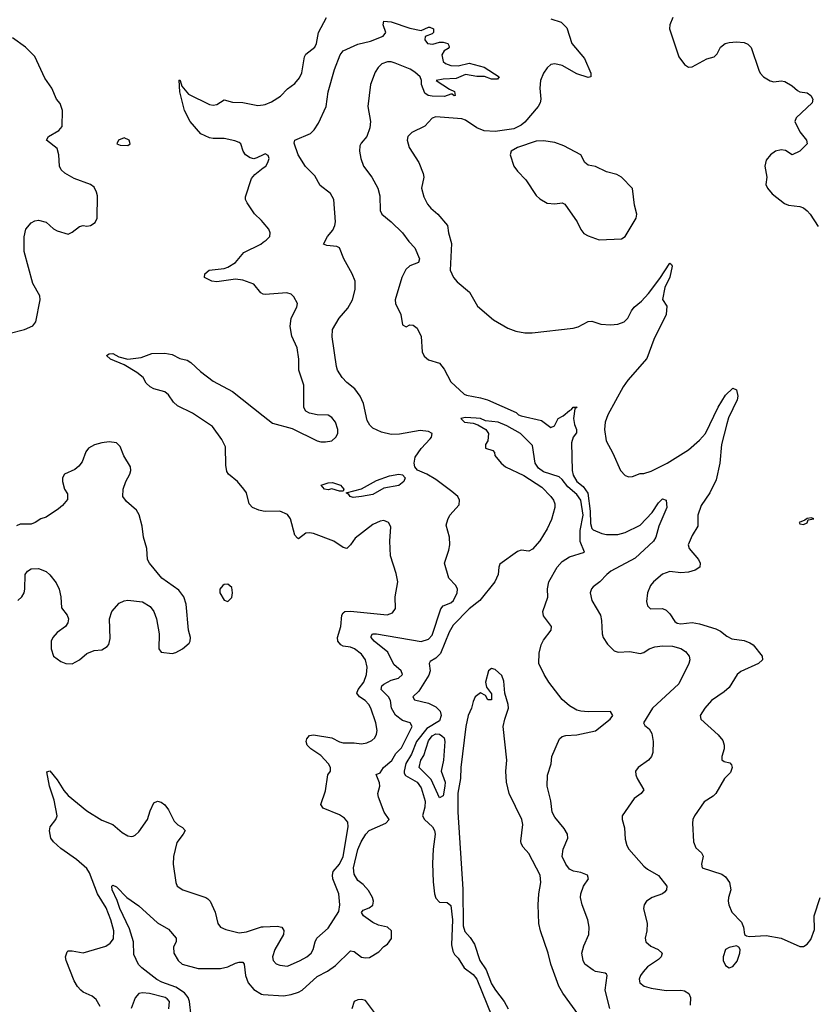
# Model space of a CAD drawing. Header units: inches. Extents: x 1384664 to 1536621, y 460766 to 646467.
# Tile 257 of 488: x 1478688 to 1482974, y 521474 to 526778. Entities that reach past the tile are written whole.
import ezdxf

# ---------------------------------------------------------------- set-up
doc = ezdxf.new("R2010")
doc.units = ezdxf.units.IN
doc.header["$MEASUREMENT"] = 0
doc.layers.add('B4572', color=7, linetype='Continuous')
doc.layers.add('B4582', color=7, linetype='Continuous')

msp = doc.modelspace()

# ---------------------------------------------------------------- linework, layer by layer
at = {"layer": 'B4572', "color": 5}
for points, elevation in [([(1478630, 525088.6), (1478714.7, 525110), (1478758.9, 525130), (1478774.7, 525150), (1478798.3, 525270), (1478795.8, 525290), (1478758, 525358), (1478712.4, 525530), (1478711.4, 525608.6), (1478721, 525650), (1478750, 525684.6), (1478770, 525694.9), (1478790, 525698.9), (1478830, 525687), (1478870, 525652), (1478890, 525640.3), (1478950, 525623.7), (1478970, 525633.4), (1479010, 525664.9), (1479030, 525670.5), (1479050, 525666.7), (1479070, 525670.4), (1479094.1, 525685.9), (1479105.1, 525710), (1479106.3, 525830), (1479102.6, 525850), (1479090, 525876), (1479070, 525889.8), (1478982.2, 525922.2), (1478931.4, 525951.4), (1478911.2, 525970), (1478902.2, 525990), (1478899.2, 526050), (1478890, 526083.7), (1478833.2, 526130), (1478842.7, 526150), (1478898.9, 526181.1), (1478916.6, 526203.4), (1478918, 526290), (1478906.6, 526326.6), (1478886, 526350), (1478860.7, 526410), (1478823.5, 526463.5), (1478770, 526579.7), (1478719.7, 526630), (1478650, 526680.4)], 720), ([(1480000, 526050.2), (1479966.3, 526033.7), (1479950, 526029.6), (1479930, 526034), (1479904.7, 526050), (1479892.6, 526070), (1479879.7, 526110), (1479870, 526117.2), (1479846.6, 526126.6), (1479790, 526138.4), (1479730, 526138.4), (1479710, 526142.8), (1479664.3, 526164.3), (1479606.4, 526230), (1479576.5, 526290), (1479550, 526389.2), (1479547.7, 526452.3), (1479550, 526454.8), (1479552.4, 526450), (1479561.1, 526421.1), (1479598, 526378), (1479710, 526322.4), (1479730, 526318), (1479750, 526322), (1479790, 526346), (1479833.8, 526333.8), (1479890, 526332), (1479970, 526316.1), (1480000, 526320.2)], 680), ([(1480000, 525685.1), (1479990, 525696.9), (1479952.5, 525732.5), (1479912.7, 525792.7), (1479904, 525810), (1479903.7, 525823.7), (1479937.4, 525922.6), (1479954.7, 525945.3), (1480000, 525979.7)], 680), ([(1480000, 525300.7), (1479987.3, 525307.3), (1479950, 525354.3), (1479890, 525375), (1479850, 525380.3), (1479750, 525366.3), (1479723.7, 525370), (1479684.2, 525390), (1479685.1, 525410), (1479709.4, 525430), (1479790, 525437.5), (1479810, 525446), (1479850, 525471.2), (1479895.9, 525524.1), (1479986.6, 525570), (1480000, 525579.2)], 680), ([(1480000, 524131.5), (1479975.5, 524135.5), (1479942.7, 524150), (1479923.7, 524170), (1479909.7, 524230), (1479896.3, 524250), (1479862, 524290), (1479813.3, 524330), (1479804.5, 524344.5), (1479797.8, 524377.8), (1479796.6, 524476.6), (1479776.6, 524516.6), (1479726.3, 524586.3), (1479619.4, 524659.4), (1479538.4, 524698.4), (1479517.2, 524717.2), (1479490, 524757.2), (1479470, 524774), (1479410, 524789.2), (1479390, 524801.2), (1479370, 524821.2), (1479352.3, 524850), (1479318.3, 524878.3), (1479250, 524919.7), (1479177.2, 524950), (1479156, 524970), (1479170, 524978.4), (1479190, 524979.5), (1479222, 524962), (1479270, 524950.4), (1479341.5, 524958.5), (1479400.2, 524979.8), (1479470, 524981.6), (1479510, 524974.4), (1479550, 524952.4), (1479590, 524943.7), (1479610, 524931.8), (1479662.7, 524882.7), (1479730, 524830.3), (1479835.1, 524775.1), (1480000, 524643.9)], 680), ([(1478678, 523650), (1478699.5, 523670), (1478711.8, 523690), (1478716.2, 523710), (1478717, 523790), (1478730, 523807.3), (1478750, 523820.5), (1478790, 523822), (1478830, 523804.9), (1478850, 523787.7), (1478884.5, 523744.5), (1478900.9, 523710), (1478910.5, 523669.5), (1478914, 523610), (1478944, 523570), (1478950.6, 523550), (1478947.7, 523530), (1478934.8, 523510), (1478890, 523477), (1478866, 523450), (1478858.4, 523430), (1478857, 523390), (1478870.4, 523350), (1478910, 523320.9), (1478936, 523310), (1478971.5, 523308.5), (1479009.4, 523330), (1479050, 523364.9), (1479090, 523380.5), (1479130, 523384.4), (1479159.1, 523400.9), (1479168, 523412), (1479174.9, 523445.1), (1479171.8, 523550), (1479183.7, 523590), (1479224.4, 523635.6), (1479250, 523648.2), (1479270, 523652), (1479350, 523641.6), (1479390, 523618), (1479410, 523590.7), (1479424.2, 523550), (1479439.5, 523470), (1479437.3, 523390), (1479450, 523371), (1479510, 523364.4), (1479528.7, 523370), (1479565.2, 523390), (1479600.1, 523419.9), (1479606.6, 523430), (1479607.3, 523450), (1479598, 523490), (1479584, 523630), (1479572.8, 523670), (1479545.5, 523705.5), (1479453, 523770), (1479387.6, 523850), (1479376.2, 523870), (1479372.8, 523930), (1479354.7, 523990), (1479348.4, 524050), (1479330.8, 524110.8), (1479316.9, 524136.9), (1479262.9, 524182.9), (1479244, 524210), (1479246.2, 524250), (1479259.7, 524290), (1479281, 524330), (1479287.2, 524350), (1479285.7, 524370), (1479248.9, 524428.9), (1479230, 524479.5), (1479210, 524498.7), (1479170, 524504), (1479130, 524498.5), (1479091.7, 524488.3), (1479058.8, 524470), (1479044.9, 524450), (1479023.9, 524396.1), (1479006.5, 524373.5), (1478984.9, 524355.1), (1478930, 524329.3), (1478919.5, 524310), (1478918.7, 524290), (1478928.7, 524250), (1478944.7, 524224.7), (1478946, 524194), (1478919.5, 524160.5), (1478896.7, 524143.3), (1478830, 524099), (1478802, 524090), (1478770.6, 524069.4), (1478750, 524061.2), (1478690, 524060.9), (1478670, 524052.3)], 720), ([(1479121.8, 521461.8), (1479100.2, 521500.2), (1479078.7, 521518.7), (1479030, 521539.9), (1479016.7, 521550), (1478999.3, 521570), (1478981.4, 521601.4), (1478938.5, 521710), (1478934.7, 521730), (1478943.2, 521756.8), (1478950, 521762.4), (1478970, 521762.3), (1479030, 521751.9), (1479152.1, 521787.9), (1479176.1, 521803.9), (1479192.7, 521827.3), (1479194.7, 521870), (1479179.3, 521930), (1479154.3, 521994.3), (1479107.1, 522070), (1479063.2, 522183.2), (1479050, 522205.7), (1478994.9, 522254.9), (1478910, 522314), (1478870.8, 522350), (1478856.2, 522370), (1478847.9, 522407.9), (1478852.8, 522430), (1478882.5, 522470), (1478889.8, 522490.2), (1478874.3, 522574.3), (1478848.1, 522650), (1478834, 522726), (1478850, 522731.3), (1478890, 522684), (1478926.5, 522626.5), (1478950, 522599.1), (1479050, 522515.9), (1479130, 522466), (1479190, 522442.4), (1479240.6, 522400.6), (1479270, 522382.5), (1479290, 522378.2), (1479299.2, 522380.8), (1479310, 522385), (1479330, 522404), (1479375.8, 522470), (1479390, 522516.3), (1479410, 522558.7), (1479430, 522568.9), (1479450, 522564), (1479470, 522548.9), (1479490, 522522.3), (1479520.9, 522460.9), (1479540.8, 522440.8), (1479565.9, 522425.9), (1479578.7, 522410), (1479568.9, 522390), (1479533.8, 522346.2), (1479516.2, 522270), (1479515, 522230), (1479529.1, 522130), (1479537, 522110), (1479566, 522090), (1479691, 522050), (1479702, 522042), (1479714, 522030), (1479740.4, 521970), (1479754.9, 521910), (1479770.3, 521890.3), (1479797.8, 521877.8), (1479870, 521859.7), (1479910, 521865.2), (1479990, 521890.9), (1480000, 521891.4)], 680), ([(1479611.3, 521410), (1479602.5, 521490), (1479595.6, 521510), (1479576.3, 521536.3), (1479530, 521567), (1479453.6, 521593.6), (1479427.3, 521607.3), (1479345.3, 521670), (1479328.2, 521688.2), (1479303.1, 521743.1), (1479300.6, 521810), (1479280.4, 521880.4), (1479226.9, 521990), (1479213.4, 522033.4), (1479186, 522090), (1479185.1, 522110), (1479190, 522115.6), (1479210, 522107.2), (1479266, 522050), (1479330, 522004.9), (1479430, 521913), (1479490, 521879.3), (1479530.4, 521830), (1479530.6, 521810), (1479515.9, 521784.1), (1479518.4, 521750), (1479541.3, 521710), (1479563.8, 521690), (1479650, 521666.2), (1479770, 521666.2), (1479810, 521676.9), (1479850, 521696.6), (1479870, 521702), (1479890, 521700.3), (1479897.6, 521690), (1479904.6, 521630), (1479919.3, 521590), (1479950, 521553.6), (1479990, 521528.6), (1480000, 521527.8)], 660), ([(1479490.6, 521450), (1479494.2, 521490), (1479483.1, 521503.1), (1479471.1, 521511.1), (1479387.6, 521532.4), (1479350, 521536.8), (1479330, 521533.2), (1479310.1, 521509.9), (1479287.7, 521452.3)], 680)]:
    msp.add_lwpolyline(points, dxfattribs=dict(at, elevation=elevation))
at = {"layer": 'B4572', "color": 5, "elevation": 720}
for points in [[(1479250, 526142.7), (1479221, 526130), (1479211.3, 526110), (1479230, 526102), (1479270, 526100.7), (1479284, 526110), (1479277.2, 526130)], [(1479810, 523738.4), (1479790, 523735.6), (1479782, 523730), (1479767, 523710), (1479766.7, 523690), (1479790, 523650.8), (1479810, 523644), (1479830, 523666), (1479834, 523690), (1479830, 523719)]]:
    msp.add_lwpolyline(points, close=True, dxfattribs=at)
at = {"layer": 'B4582', "color": 5}
for points, elevation in [([(1480000, 526320.2), (1480010, 526321.6), (1480044.8, 526335.2), (1480092.9, 526367.1), (1480130, 526405.3), (1480170, 526435.6), (1480195.6, 526464.4), (1480207.5, 526492.5), (1480221.6, 526578.4), (1480230, 526592.2), (1480277.6, 526630), (1480287, 526650), (1480297.2, 526710), (1480341, 526790)], 680), ([(1481550, 526783.5), (1481604.7, 526764.7), (1481635.3, 526735.3), (1481663.2, 526650), (1481730.1, 526570), (1481763.9, 526490), (1481764, 526470), (1481750, 526466.9), (1481690, 526486.4), (1481610, 526531.4), (1481570, 526539.9), (1481550, 526537.1), (1481530, 526519.9), (1481510, 526490.4), (1481493.7, 526450), (1481489.8, 526410), (1481494.6, 526350), (1481491.6, 526330), (1481481.7, 526310), (1481410, 526226.5), (1481390, 526209.4), (1481350, 526190.6), (1481250, 526176.6), (1481190, 526180.6), (1481150, 526195.6), (1481090, 526236.5), (1481070, 526243.8), (1480930, 526255.2), (1480910, 526248.5), (1480870, 526205.3), (1480801.1, 526170), (1480778.9, 526150), (1480775.3, 526130), (1480786.9, 526090), (1480838.5, 526010), (1480862.4, 525950), (1480864.4, 525930), (1480853.2, 525870), (1480864.8, 525824.8), (1480885.2, 525785.2), (1480902.8, 525762.8), (1480940.3, 525730), (1480993, 525670), (1480998, 525630), (1481013.4, 525573.4), (1481007.5, 525430), (1481025.5, 525390), (1481045.4, 525365.4), (1481111.1, 525311.1), (1481155, 525235), (1481240.7, 525160.7), (1481317.4, 525117.4), (1481361.1, 525101.1), (1481410, 525092.1), (1481448.1, 525091.9), (1481670, 525116.4), (1481695.9, 525124.1), (1481750, 525152.1), (1481770, 525153.9), (1481819.1, 525139.1), (1481870, 525134.8), (1481910, 525138.5), (1481943.9, 525150), (1481964.5, 525170), (1481983.7, 525210), (1481998.4, 525230), (1482037.6, 525262.4), (1482075.9, 525304.1), (1482136.6, 525383.4), (1482190, 525466), (1482199.6, 525459.6), (1482202, 525450), (1482190, 525392), (1482164, 525336), (1482150.4, 525270.4), (1482174.8, 525234.8), (1482170.7, 525190), (1482104.7, 525055.3), (1482067.3, 524952.7), (1481964.1, 524835.9), (1481938.9, 524801.1), (1481855.8, 524650), (1481842.3, 524610), (1481837.8, 524570), (1481848, 524510), (1481884.1, 524444.1), (1481925.3, 524350), (1481950, 524323.2), (1481970, 524316.1), (1481990, 524317.7), (1482030, 524333.7), (1482050, 524334), (1482090, 524346.3), (1482176.3, 524390), (1482290, 524460.7), (1482350, 524513.5), (1482381.8, 524550), (1482450, 524690.2), (1482490, 524755.6), (1482530, 524792.7), (1482550, 524784.7), (1482555.8, 524750), (1482552.2, 524730), (1482507.2, 524632.8), (1482498, 524602), (1482469.1, 524490), (1482460.2, 524390), (1482439.6, 524300.4), (1482406.4, 524230), (1482358.6, 524161.4), (1482341.4, 524110), (1482340.7, 524050), (1482310, 524000.4), (1482289.5, 523950), (1482294.4, 523930), (1482344.4, 523870), (1482354, 523850), (1482351.6, 523830), (1482327.6, 523812.4), (1482290, 523801.5), (1482250, 523798), (1482190, 523806.5), (1482150, 523791.7), (1482102.3, 523750), (1482086.9, 523730), (1482069.4, 523690.6), (1482064.1, 523644.1), (1482070, 523620.5), (1482085.4, 523605.4), (1482150, 523606.4), (1482170, 523597.8), (1482190, 523577.4), (1482216.9, 523536.9), (1482230, 523527.4), (1482250, 523523.5), (1482310, 523530.2), (1482350, 523524.7), (1482437.8, 523497.8), (1482463.8, 523483.8), (1482496.9, 523456.9), (1482523.7, 523443.7), (1482590, 523433.7), (1482621.7, 523421.7), (1482638.7, 523410), (1482687, 523350), (1482690.2, 523330), (1482668.2, 523310), (1482573.7, 523266.3), (1482552.9, 523250), (1482510, 523181.1), (1482482.9, 523157.1), (1482414.3, 523110), (1482378.9, 523070), (1482354.4, 523030), (1482358, 523010), (1482450, 522926.4), (1482475.9, 522895.9), (1482483.7, 522870), (1482483.1, 522850), (1482470.6, 522810), (1482470.7, 522790.7), (1482482.8, 522782.8), (1482514.4, 522774.4), (1482523.4, 522763.4), (1482526.4, 522750), (1482517.8, 522722.2), (1482485.7, 522690), (1482438, 522610), (1482424.2, 522595.8), (1482374.4, 522565.6), (1482323.1, 522490), (1482314, 522470), (1482312.4, 522450), (1482317.3, 522350), (1482330, 522318), (1482361, 522290), (1482370, 522272), (1482360.7, 522230), (1482364.9, 522210), (1482470, 522175.5), (1482490, 522160.9), (1482511.5, 522130), (1482518.7, 522090), (1482506, 522050), (1482503.8, 522030), (1482508.4, 522010), (1482524.9, 521970), (1482577.1, 521917.1), (1482587.3, 521890), (1482592, 521850), (1482602.8, 521842.8), (1482619.8, 521839.8), (1482710, 521844.9), (1482790, 521830.6), (1482890, 521786), (1482910, 521786), (1482930, 521798.8), (1482950, 521822.8), (1482970, 521878), (1482968, 521950), (1483001, 522050)], 680), ([(1482206.4, 526790), (1482190.5, 526750), (1482188.5, 526730), (1482238, 526578), (1482270, 526536.3), (1482290, 526522.4), (1482310, 526524.4), (1482390, 526567.3), (1482430, 526578), (1482445.6, 526594.4), (1482462.7, 526630), (1482489, 526650), (1482510, 526656.5), (1482550, 526659.6), (1482590, 526654.9), (1482610, 526646.7), (1482627.9, 526627.9), (1482670, 526507.3), (1482677.4, 526490), (1482694.9, 526470), (1482730, 526448.9), (1482750, 526443.7), (1482790, 526448.4), (1482810, 526446), (1482850, 526422), (1482877.3, 526397.3), (1482890.3, 526390.3), (1482930, 526383.8), (1482950.6, 526370), (1482960.7, 526350), (1482957.3, 526330), (1482870.5, 526250), (1482863, 526230), (1482890, 526174.8), (1482926.8, 526130), (1482931, 526110), (1482890.7, 526070), (1482850, 526049.7), (1482812.9, 526072.9), (1482790, 526077.4), (1482759.1, 526070), (1482732.7, 526050), (1482710, 526020.9), (1482701.7, 525990), (1482712, 525930), (1482708.2, 525890), (1482716.3, 525870), (1482741.1, 525841.1), (1482808.2, 525788.2), (1482830, 525779.6), (1482890, 525771.7), (1482910, 525764.2), (1482929.3, 525749.3), (1482947.2, 525730), (1482990, 525664)], 720), ([(1480000, 521527.8), (1480110, 521519.6), (1480150, 521526.5), (1480190, 521539.8), (1480209.5, 521550.5), (1480290, 521624.1), (1480347, 521653), (1480390, 521682.9), (1480470, 521762.8), (1480490, 521758.6), (1480530, 521728.6), (1480550, 521723.8), (1480573.3, 521726.7), (1480623, 521757), (1480650, 521784.9), (1480670, 521798), (1480691.5, 521828.5), (1480690.4, 521870), (1480670, 521889), (1480620.8, 521900.8), (1480590, 521914.8), (1480540.6, 521950), (1480530, 521968.5), (1480538.9, 521981.1), (1480570, 521993.2), (1480590, 522007.4), (1480593.3, 522030), (1480588.6, 522050), (1480566.5, 522086.5), (1480538.7, 522118.7), (1480510, 522141.6), (1480490, 522175.6), (1480485.7, 522210), (1480510, 522308.2), (1480527.9, 522350), (1480552.8, 522390), (1480569.9, 522410.1), (1480661.1, 522450), (1480678.5, 522470), (1480650.9, 522510), (1480621.5, 522590), (1480617.4, 522610), (1480627.3, 522650), (1480627, 522667), (1480608.4, 522711.6), (1480630, 522720.7), (1480648.7, 522750), (1480692.1, 522787.9), (1480714.9, 522825.1), (1480744.4, 522855.6), (1480801.4, 522970), (1480792, 522990), (1480750, 523002.6), (1480712.1, 523032.1), (1480691.6, 523070), (1480685, 523110), (1480674.8, 523130), (1480634.6, 523170), (1480638.2, 523190), (1480650, 523199.2), (1480690, 523219.8), (1480729, 523231), (1480749.7, 523250), (1480743.1, 523270), (1480704.4, 523304.4), (1480672, 523372), (1480596.8, 523430), (1480581.8, 523450), (1480582.2, 523457.8), (1480589.3, 523470), (1480610.8, 523469.2), (1480850, 523427.8), (1480890, 523441.6), (1480910, 523463.1), (1480956.2, 523603.8), (1480970, 523620.2), (1481010, 523636.9), (1481024.7, 523650), (1481045.3, 523690), (1481047.2, 523710), (1481036.8, 523730), (1480999.1, 523770), (1480975.8, 523850), (1480999.8, 523920.2), (1481004.7, 523950), (1481002.7, 523990), (1480985.4, 524054.6), (1480993.6, 524086.4), (1481006, 524110), (1481055.3, 524164.7), (1481057.6, 524190), (1481047.6, 524210), (1481016.8, 524236.8), (1480930, 524300.7), (1480880.9, 524330), (1480831, 524351), (1480816, 524370), (1480813.2, 524390), (1480819.1, 524420.9), (1480850.9, 524469.1), (1480900.1, 524519.9), (1480906.6, 524530), (1480909.3, 524550), (1480890, 524559.7), (1480845.4, 524565.4), (1480733.5, 524546.5), (1480690, 524543.8), (1480636.5, 524556.5), (1480590, 524578.1), (1480573.6, 524593.6), (1480559.7, 524619.7), (1480540.8, 524710), (1480522.8, 524750), (1480492.8, 524790), (1480450, 524823.4), (1480425.5, 524850), (1480400.3, 524890), (1480394.2, 524910), (1480371.3, 525070), (1480373.2, 525110), (1480408.4, 525170), (1480455.3, 525224.7), (1480480.8, 525270), (1480495.5, 525324.5), (1480495.5, 525370), (1480478.8, 525410), (1480434.8, 525490), (1480410, 525549.6), (1480396.6, 525556.6), (1480342, 525562), (1480324, 525570), (1480346.2, 525610), (1480374.9, 525645.1), (1480386.2, 525670), (1480389.9, 525690), (1480379.9, 525810), (1480361.6, 525841.6), (1480305.9, 525885.9), (1480277.2, 525937.2), (1480227.1, 525987.1), (1480188.1, 526050), (1480166.2, 526113.8), (1480169.7, 526130.3), (1480254.2, 526165.8), (1480274.6, 526185.4), (1480298.1, 526221.9), (1480338.1, 526310), (1480350.6, 526390), (1480383.1, 526510), (1480414.7, 526590), (1480430, 526610.1), (1480510, 526646.3), (1480577.4, 526662.6), (1480646.3, 526690), (1480661.3, 526710), (1480646, 526750), (1480649.7, 526770.3), (1480690, 526766.4), (1480790, 526732.7), (1480850, 526721), (1480890, 526738.8), (1480898, 526738), (1480918, 526730), (1480918, 526710), (1480910, 526702), (1480872, 526688), (1480871.3, 526670), (1480884.7, 526650), (1480914, 526646), (1480950, 526658), (1480970, 526658), (1480994, 526650), (1480999.6, 526639.6), (1481002, 526630), (1480996.9, 526623.1), (1480974, 526610), (1480962, 526590), (1480970, 526554), (1480982, 526542), (1481011, 526531), (1481050, 526530.6), (1481110, 526544.9), (1481190, 526522.4), (1481270.6, 526470), (1481262, 526458), (1481230, 526458), (1481191.9, 526471.9), (1481150, 526471.6), (1481090, 526483), (1481038.6, 526461.4), (1480970, 526457.6), (1480932, 526450), (1481003.6, 526403.6), (1481030.9, 526390.9), (1481034, 526370), (1481028.4, 526368.4), (1481018, 526378), (1481010, 526378), (1480976, 526364), (1480910, 526365.7), (1480888, 526370), (1480870, 526382), (1480853.2, 526430), (1480853.2, 526450), (1480845.1, 526470), (1480816.6, 526496.6), (1480791.5, 526511.5), (1480710, 526543.4), (1480690, 526550.9), (1480670, 526551.3), (1480639.7, 526540.3), (1480618.5, 526521.5), (1480603.5, 526496.5), (1480577.1, 526430), (1480563.5, 526310), (1480577.1, 526230), (1480575, 526195), (1480558, 526150), (1480526.7, 526113.3), (1480520.9, 526099.1), (1480519, 526070), (1480525.5, 526030), (1480540.2, 525990), (1480584.7, 525930), (1480616.9, 525870), (1480627.3, 525830), (1480630.2, 525750.2), (1480639.6, 525730), (1480690, 525689.1), (1480750.2, 525630), (1480783.8, 525583.8), (1480816.5, 525550), (1480842.6, 525490), (1480837.1, 525470), (1480790, 525453.2), (1480767.8, 525432.2), (1480747, 525390), (1480710.9, 525270), (1480712.9, 525250), (1480742, 525190), (1480750, 525134), (1480770, 525124.7), (1480790, 525134), (1480807.3, 525132.7), (1480830, 525116), (1480850, 525071.3), (1480855.9, 524990), (1480866.1, 524966.1), (1480890, 524946.7), (1480950, 524927.7), (1480975.4, 524895.4), (1481010, 524826.7), (1481082, 524762), (1481095.4, 524755.4), (1481170, 524742), (1481207.3, 524730), (1481362.8, 524662.8), (1481374.4, 524650), (1481390, 524644.2), (1481499.8, 524619.8), (1481550, 524581.3), (1481569.2, 524590), (1481588.7, 524630), (1481616.3, 524643.7), (1481650, 524674), (1481661.2, 524678.8), (1481670, 524690.7), (1481691, 524691), (1481678, 524682), (1481671.7, 524630), (1481677.5, 524597.5), (1481688.2, 524570), (1481687.9, 524552.1), (1481670, 524529), (1481660.9, 524499.1), (1481663.4, 524350), (1481670, 524324.2), (1481689.6, 524290), (1481723, 524263), (1481747.7, 524227.7), (1481762, 524130), (1481763.7, 524063.7), (1481770, 524036.9), (1481777.4, 524030), (1481823.8, 524010), (1481850, 524004.3), (1481910, 524004.4), (1481950, 524015.3), (1482030, 524055.3), (1482096, 524124), (1482130, 524175.4), (1482150, 524196.5), (1482170.8, 524190.8), (1482173.6, 524150), (1482131.7, 524050), (1482115.4, 523990), (1482101.6, 523970), (1482002.8, 523877.2), (1481873.3, 523806.7), (1481850.4, 523790), (1481813, 523750), (1481777.1, 523722.9), (1481767.9, 523712.1), (1481760.3, 523690), (1481770.3, 523650), (1481816.3, 523570), (1481822.7, 523542.7), (1481826, 523470), (1481830.9, 523450.9), (1481854.5, 523414.5), (1481890, 523378), (1481911.3, 523371.3), (1481975.3, 523375.3), (1482030, 523364.2), (1482050, 523368.7), (1482079.6, 523390), (1482110, 523399.5), (1482150, 523404.6), (1482204.1, 523404.1), (1482250, 523391.8), (1482274.5, 523374.5), (1482294.3, 523350), (1482297.8, 523330), (1482293.1, 523310), (1482239.3, 523200.7), (1482097.1, 523070), (1482048.2, 522990), (1482056.4, 522976.4), (1482078.2, 522958.2), (1482092.7, 522932.7), (1482100.9, 522890), (1482099.5, 522830), (1482092, 522810), (1482075.3, 522790), (1482019.3, 522750), (1482005.3, 522730), (1482006.3, 522710), (1482014.7, 522690), (1482050, 522629.2), (1482036.3, 522610), (1481997.7, 522582.3), (1481933.4, 522490), (1481933.4, 522470), (1481945.3, 522425.3), (1481950, 522364.7), (1481959.5, 522330), (1481970.3, 522310), (1482050, 522218), (1482070, 522201.7), (1482130, 522168), (1482173.8, 522110), (1482172.9, 522090), (1482161.5, 522078.5), (1482150.1, 522069.9), (1482094.9, 522050), (1482064.9, 522030), (1482052.7, 522010), (1482048.5, 521990), (1482067.6, 521910), (1482066.7, 521870), (1482057.8, 521830), (1482061.1, 521810), (1482088.2, 521788.2), (1482128, 521770), (1482148.4, 521750), (1482143.7, 521730), (1482130, 521716.3), (1482070, 521675.6), (1482046, 521650), (1482031.8, 521630), (1482024.9, 521610), (1482028.9, 521590), (1482051.3, 521571.3), (1482090, 521561.8), (1482170.7, 521549.3), (1482250, 521551), (1482270, 521547.1), (1482292.4, 521532.4), (1482301.8, 521510), (1482300.2, 521470)], 660), ([(1480000, 525979.7), (1480013.6, 525990), (1480025.6, 526010), (1480031.3, 526031.3), (1480026.3, 526046.3), (1480010, 526055.1), (1480000, 526050.2)], 680), ([(1480000, 525579.2), (1480015.8, 525590), (1480035.1, 525610), (1480037.6, 525630), (1480029.6, 525650), (1480000, 525685.1)], 680), ([(1480000, 524643.9), (1480050, 524604.2), (1480156.3, 524576.3), (1480290, 524510.2), (1480310, 524505.1), (1480336, 524504), (1480369, 524510), (1480390.9, 524529.1), (1480401.1, 524550), (1480402.7, 524570), (1480390, 524609.5), (1480370, 524635.8), (1480350, 524648.2), (1480290, 524649.4), (1480250, 524659.3), (1480229.5, 524669.5), (1480218, 524690), (1480217.8, 524810), (1480190.9, 524890), (1480190.9, 524950), (1480183.5, 525010), (1480153.5, 525073.5), (1480145.5, 525125.5), (1480149.8, 525170.2), (1480180.9, 525230), (1480183.7, 525250), (1480165.4, 525285.4), (1480150, 525299.3), (1480127, 525307), (1480010, 525297.6), (1480000.5, 525300.5), (1480000, 525300.7)], 680), ([(1481867.6, 521452.4), (1481842, 521550), (1481852.8, 521630), (1481850, 521637.3), (1481842.8, 521642.8), (1481790, 521650.2), (1481777.2, 521657.2), (1481732.2, 521690), (1481723.1, 521710), (1481716.5, 521750), (1481726.5, 521790), (1481753.1, 521850), (1481755.3, 521890), (1481748.9, 521930), (1481717.6, 522010), (1481709.2, 522050), (1481711.5, 522070), (1481725.8, 522110), (1481752.7, 522150), (1481746, 522170), (1481710, 522185), (1481671.7, 522191.7), (1481650, 522202.4), (1481630.4, 522230), (1481610.6, 522270), (1481614.9, 522310), (1481641.7, 522370), (1481639.6, 522390), (1481621.7, 522421.7), (1481570, 522483.1), (1481556.9, 522510), (1481548.8, 522570), (1481528.8, 522648.8), (1481532.1, 522707.9), (1481551.5, 522770), (1481554.7, 522810), (1481596, 522904), (1481610, 522916.2), (1481630, 522922), (1481690, 522925.8), (1481790, 522946.6), (1481868.4, 523010), (1481882.4, 523030), (1481870, 523052.4), (1481749.8, 523050.2), (1481710, 523053.5), (1481690, 523059), (1481650, 523082.2), (1481610, 523116.9), (1481538.8, 523210), (1481514, 523250), (1481485.4, 523310), (1481486.7, 523366.7), (1481497.7, 523410), (1481510, 523436.4), (1481550.3, 523490), (1481552, 523510), (1481510, 523567.6), (1481505.9, 523590), (1481532.9, 523667.1), (1481531.8, 523711.8), (1481538.5, 523750), (1481583.9, 523830), (1481610, 523860.1), (1481650, 523884.3), (1481730.3, 523910), (1481707.3, 523967.3), (1481707.5, 524027.5), (1481723.7, 524110), (1481710, 524190.7), (1481690, 524220.1), (1481641.1, 524261.1), (1481610, 524302.1), (1481595, 524315), (1481510, 524342.1), (1481482.1, 524362.1), (1481465.3, 524390), (1481450, 524485.3), (1481386.5, 524550), (1481312.2, 524590), (1481264.9, 524610), (1481197.8, 524617.8), (1481170.6, 524630), (1481147.3, 524632.7), (1481090, 524635.3), (1481065.2, 524630), (1481084, 524610), (1481130, 524604.2), (1481155.8, 524595.8), (1481199, 524570), (1481212.7, 524550), (1481209.5, 524510), (1481197.2, 524490), (1481198, 524470), (1481237.2, 524457.2), (1481246, 524446), (1481247.3, 524430), (1481281.3, 524390), (1481304.7, 524370), (1481403.3, 524323.3), (1481500.1, 524260.1), (1481548.9, 524210), (1481563.2, 524190), (1481570.4, 524170), (1481570.7, 524150), (1481553.7, 524086.3), (1481530, 524035.2), (1481490, 523970.2), (1481450, 523926.9), (1481430, 523915.8), (1481390, 523920.3), (1481370, 523913), (1481274.8, 523845.2), (1481268.7, 523830), (1481264.7, 523790), (1481248.3, 523750), (1481167.4, 523650), (1481110, 523604.8), (1481023.4, 523516.6), (1481001.4, 523478.6), (1480955.1, 523364.9), (1480930, 523338.3), (1480899.8, 523320.2), (1480893.8, 523310), (1480899, 523270), (1480891.9, 523248.1), (1480838.7, 523161.3), (1480805.4, 523130), (1480814.5, 523114.5), (1480890, 523096.1), (1480930, 523075.9), (1480952.6, 523052.6), (1480958.2, 523030), (1480950, 523002.1), (1480880.9, 522959.1), (1480825.3, 522890), (1480798.8, 522821.2), (1480768.9, 522771.1), (1480758.4, 522730), (1480760, 522720), (1480766.5, 522706.5), (1480829, 522670), (1480850, 522640.6), (1480871.9, 522568.1), (1480870, 522536.3), (1480858.8, 522490), (1480869.2, 522470), (1480911.1, 522431.1), (1480922.7, 522410), (1480925.7, 522390), (1480915.6, 522310), (1480912.6, 522232.6), (1480914.7, 522134.7), (1480922.6, 522070), (1480930, 522046), (1480950, 522024.5), (1480990, 522022.9), (1481010, 522006), (1481019.5, 521930), (1481014.7, 521794.7), (1481021.2, 521761.2), (1481030, 521742.6), (1481050, 521723), (1481083.1, 521670), (1481130, 521634.3), (1481150, 521609.8), (1481231.9, 521410)], 640), ([(1480000, 521891.4), (1480075.9, 521895.9), (1480100.5, 521890), (1480111.1, 521871.1), (1480108.4, 521850), (1480063.2, 521770), (1480049.4, 521729.4), (1480054.3, 521710), (1480070, 521693.1), (1480090, 521684.4), (1480130, 521679.2), (1480199.7, 521710), (1480234.5, 521730), (1480257.8, 521750), (1480268.9, 521770), (1480279, 521810), (1480289.2, 521830.8), (1480350, 521883.7), (1480406.7, 521973.3), (1480413.3, 522010), (1480407.8, 522070), (1480375, 522150), (1480372.3, 522170), (1480375.8, 522190), (1480410, 522228.3), (1480430, 522270.3), (1480458.2, 522430), (1480455.5, 522455.5), (1480437.4, 522477.4), (1480410, 522494.9), (1480322.9, 522530), (1480309.5, 522550), (1480336.1, 522623.9), (1480347.6, 522710), (1480361.6, 522730), (1480362.2, 522750), (1480351.4, 522770), (1480310, 522814.9), (1480256.8, 522850), (1480236.5, 522870), (1480230.9, 522890), (1480235.5, 522904.5), (1480250, 522922.6), (1480270, 522926.2), (1480369.6, 522909.6), (1480410, 522887.9), (1480430, 522882.5), (1480490, 522883), (1480530, 522878.2), (1480557.7, 522882.3), (1480584.7, 522895.3), (1480600.4, 522910), (1480610.8, 522930), (1480613.6, 522950), (1480607.1, 522990), (1480579, 523070), (1480568.2, 523090), (1480549, 523110), (1480518, 523130), (1480504.5, 523150), (1480511.1, 523170), (1480541.2, 523210), (1480556.4, 523250), (1480559.5, 523290), (1480550.6, 523330), (1480530, 523360.3), (1480491.9, 523390), (1480470, 523397.8), (1480430, 523403.1), (1480417.7, 523410), (1480402.2, 523430), (1480399.3, 523450), (1480418.4, 523510), (1480422.7, 523570), (1480430, 523583.9), (1480439.7, 523590), (1480470, 523592.7), (1480668, 523572), (1480696.3, 523583.7), (1480713, 523607), (1480709.8, 523670), (1480725.3, 523750), (1480715.7, 523795.7), (1480686.2, 523890), (1480681.6, 523970), (1480686.6, 524046.6), (1480674.3, 524070), (1480650, 524079.8), (1480630, 524077.7), (1480590, 524059.4), (1480494.4, 523985.6), (1480470, 523949.6), (1480450, 523929.7), (1480430, 523935.4), (1480380.7, 523970), (1480270, 524011.2), (1480250, 524014.7), (1480230, 524011.5), (1480190, 523982.4), (1480185.1, 523985.1), (1480170, 524002), (1480147.1, 524090), (1480130, 524112), (1480090, 524131.6), (1480010.2, 524129.8), (1480000, 524131.5)], 680), ([(1481703.1, 521410), (1481613.5, 521533.5), (1481592.3, 521572.3), (1481549.1, 521690), (1481535.5, 521750), (1481493.7, 521870), (1481485.5, 521910), (1481481.5, 522010), (1481484.5, 522070), (1481495.4, 522130), (1481491.6, 522170), (1481430, 522286), (1481400.5, 522320.5), (1481390, 522341), (1481387.3, 522352.7), (1481397.6, 522442.4), (1481393.4, 522470), (1481324, 522610), (1481310.3, 522670), (1481306.3, 522730), (1481311.7, 522790), (1481292.9, 522970), (1481300.7, 523010), (1481320.6, 523070), (1481319.7, 523090), (1481302, 523150), (1481295.3, 523215.3), (1481285.3, 523245.3), (1481250, 523277.1), (1481230, 523282.8), (1481214, 523270), (1481198, 523210), (1481202.7, 523182.7), (1481230, 523146), (1481230, 523114), (1481210, 523114), (1481196.9, 523136.9), (1481170, 523152), (1481142, 523130), (1481130, 523104.7), (1481122.4, 523070), (1481104.7, 523030), (1481091.3, 522970), (1481064.7, 522750), (1481062, 522690), (1481048.2, 522611.8), (1481047.4, 522510), (1481074.5, 522094.5), (1481077.6, 521897.6), (1481086.2, 521866.2), (1481114.9, 521834.9), (1481137.5, 521797.5), (1481167.6, 521710), (1481200.4, 521660.4), (1481230, 521585), (1481251.4, 521550), (1481298.2, 521490), (1481319.9, 521450)], 620), ([(1480599.5, 521430), (1480550, 521494), (1480530, 521500.7), (1480510, 521499.1), (1480489, 521490), (1480477, 521450)], 640)]:
    msp.add_lwpolyline(points, dxfattribs=dict(at, elevation=elevation))
for points, elevation in [([(1481510, 526125.1), (1481470, 526123.5), (1481370.4, 526090), (1481335.5, 526070), (1481330.4, 526050), (1481350.3, 525990), (1481370, 525962.3), (1481415, 525915), (1481470, 525831.7), (1481490, 525813.8), (1481530, 525790.2), (1481570, 525786.7), (1481610, 525791.6), (1481625.1, 525785.1), (1481690.3, 525690.3), (1481710, 525647.7), (1481727.1, 525627.1), (1481750, 525613.7), (1481810, 525592.7), (1481930, 525598), (1481950, 525610.4), (1482009.3, 525710), (1482012.8, 525730), (1481999.7, 525779.7), (1481989.6, 525869.6), (1481930, 525929.4), (1481904.4, 525944.4), (1481850, 525959.7), (1481790, 525987.2), (1481750, 525994), (1481732.8, 526010), (1481710, 526051.1), (1481619.2, 526099.2), (1481570, 526117.2)], 720), ([(1480430, 524238), (1480410, 524238.4), (1480370, 524251.5), (1480350, 524246.6), (1480330, 524249.6), (1480312.3, 524270), (1480350, 524284.2), (1480374, 524286), (1480415.8, 524270), (1480434, 524250)], 660), ([(1480485.1, 524205.1), (1480469, 524210), (1480461.2, 524221.2), (1480446, 524230), (1480530, 524250.4), (1480610, 524295.3), (1480679.6, 524320.4), (1480730.9, 524330.9), (1480750, 524326.5), (1480763.9, 524310), (1480758.2, 524290), (1480730.6, 524269.4), (1480650, 524254.5), (1480590, 524220.4), (1480530, 524209.6)], 660), ([(1482954, 524094), (1482930, 524091.8), (1482918, 524082), (1482887.7, 524070), (1482890, 524062), (1482910, 524058.8), (1482930, 524068.4), (1482936.4, 524083.6), (1482966, 524090)], 720), ([(1480950, 522586.6), (1480905.1, 522685.1), (1480840.3, 522750), (1480849.8, 522789.8), (1480864.9, 522815.1), (1480890, 522893.8), (1480910, 522920.1), (1480930, 522930.4), (1480950, 522929.2), (1480961.3, 522921.3), (1480974.3, 522910), (1480979, 522890), (1480970.3, 522789.7), (1480957.6, 522730), (1480979.5, 522670), (1480978.7, 522650), (1480970, 522598)], 620), ([(1482550, 521788.7), (1482510, 521780.9), (1482491, 521770), (1482477.1, 521730), (1482478, 521710), (1482490, 521682.8), (1482510, 521670.7), (1482530, 521677.3), (1482553.9, 521706.1), (1482566.6, 521750), (1482568.7, 521770), (1482562, 521782)], 680)]:
    msp.add_lwpolyline(points, close=True, dxfattribs=dict(at, elevation=elevation))

doc.saveas('drawing.dxf')
